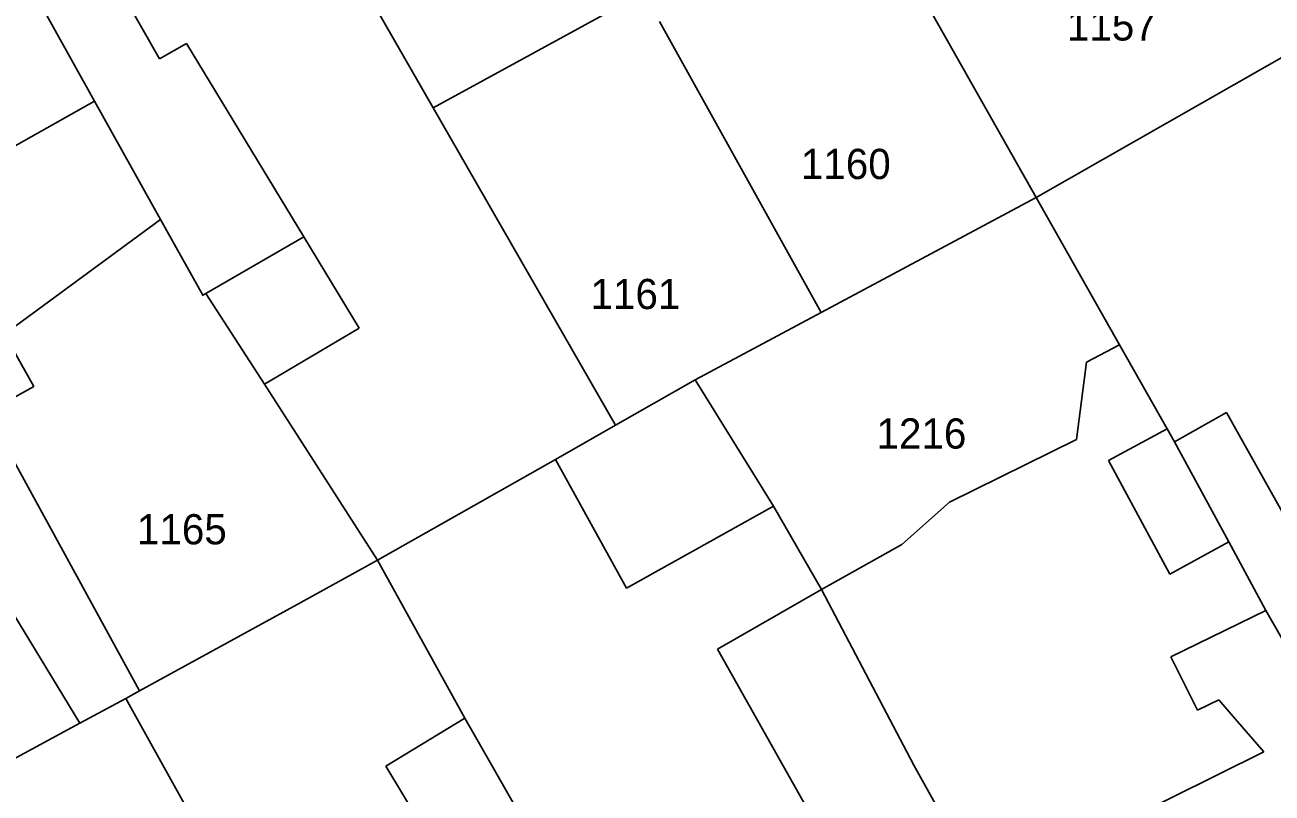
# Model space of a CAD drawing. Extents: x -601580 to 4, y -1204314 to 4.
# Drawn here: x -599872.1 to -599820.4, y -1203401.9 to -1203370.2 of the extents above; entities that cross this region are included whole.
import ezdxf

# ---------------------------------------------------------------- set-up
doc = ezdxf.new("R2010")
doc.units = 0
for name, color, linetype in [('00-KN-HRANICE PARCEL', 7, 'Continuous'), ('00-KN-PARC. CISLA', 7, 'Continuous'), ('00-KN-VNITRNI KRESBA', 7, 'Continuous')]:
    doc.layers.add(name, color=color, linetype=linetype)

msp = doc.modelspace()

# ---------------------------------------------------------------- linework, layer by layer
at = {"layer": '00-KN-HRANICE PARCEL'}
for p, q in [((-599846.46, -1203368.81), (-599855.17, -1203373.58)), ((-599845.8, -1203370.01), (-599839.11, -1203382.05)), ((-599834.47, -1203369.77), (-599830.21, -1203377.29)), ((-599830.21, -1203377.29), (-599818.7, -1203370.73)), ((-599855.17, -1203373.58), (-599847.62, -1203386.71)), ((-599839.11, -1203382.05), (-599830.21, -1203377.29)), ((-599826.76, -1203383.39), (-599830.21, -1203377.29)), ((-599844.32, -1203384.84), (-599839.11, -1203382.05)), ((-599826.76, -1203383.39), (-599828.12, -1203384.1)), ((-599824.79, -1203386.86), (-599826.76, -1203383.39)), ((-599873.62, -1203386.19), (-599871.7, -1203385.11)), ((-599847.62, -1203386.71), (-599844.32, -1203384.84)), ((-599873.62, -1203386.19), (-599867.32, -1203397.7)), ((-599824.48, -1203387.4), (-599824.79, -1203386.86)), ((-599835.77, -1203391.65), (-599839.1, -1203393.51)), ((-599857.47, -1203392.3), (-599853.86, -1203398.83)), ((-599869.79, -1203399.04), (-599867.89, -1203398.01)), ((-599867.89, -1203398.01), (-599867.32, -1203397.7)), ((-599863.92, -1203405.16), (-599867.89, -1203398.01)), ((-599874.99, -1203401.85), (-599869.79, -1203399.04))]:
    msp.add_line(p, q, dxfattribs=at)
for points in [[(-599875.78, -1203361.48), (-599869.18, -1203373.31), (-599866.45, -1203378.2)], [(-599858.79, -1203367.27), (-599858.48, -1203367.81), (-599855.17, -1203373.58)], [(-599871.7, -1203385.11), (-599872.91, -1203382.95), (-599866.45, -1203378.2)], [(-599866.45, -1203378.2), (-599864.7, -1203381.34), (-599864.57, -1203381.26), (-599862.15, -1203385.02), (-599857.47, -1203392.3)], [(-599828.12, -1203384.1), (-599828.54, -1203387.3), (-599833.79, -1203389.89), (-599835.77, -1203391.65)], [(-599839.1, -1203393.51), (-599841.08, -1203390.06), (-599844.32, -1203384.84)], [(-599857.47, -1203392.3), (-599850.11, -1203388.13), (-599847.62, -1203386.71)], [(-599813.49, -1203407.13), (-599820.29, -1203395.1), (-599820.7, -1203394.37), (-599822.24, -1203391.53), (-599824.48, -1203387.4)], [(-599869.79, -1203399.04), (-599876.68, -1203387.73), (-599881.63, -1203390.57)], [(-599867.32, -1203397.7), (-599860.65, -1203394.04), (-599857.47, -1203392.3)], [(-599832.96, -1203404.94), (-599833.53, -1203403.91), (-599835.27, -1203400.77), (-599839.1, -1203393.51)], [(-599853.86, -1203398.83), (-599850.69, -1203404.36), (-599846.09, -1203412.36)]]:
    msp.add_lwpolyline(points, dxfattribs=at)
at = {"layer": '00-KN-VNITRNI KRESBA'}
for p, q in [((-599866.5, -1203371.56), (-599868.11, -1203368.71)), ((-599865.37, -1203370.92), (-599866.5, -1203371.56)), ((-599865.37, -1203370.92), (-599860.52, -1203378.92)), ((-599869.18, -1203373.31), (-599872.56, -1203375.21)), ((-599864.57, -1203381.26), (-599860.52, -1203378.92)), ((-599860.52, -1203378.92), (-599858.23, -1203382.7)), ((-599858.23, -1203382.7), (-599862.15, -1203385.02)), ((-599824.48, -1203387.4), (-599822.33, -1203386.19)), ((-599822.33, -1203386.19), (-599818.18, -1203393.6)), ((-599827.22, -1203388.17), (-599824.79, -1203386.86)), ((-599850.11, -1203388.13), (-599847.16, -1203393.45)), ((-599824.67, -1203392.88), (-599827.22, -1203388.17)), ((-599847.16, -1203393.45), (-599841.08, -1203390.06)), ((-599824.67, -1203392.88), (-599822.24, -1203391.53)), ((-599843.4, -1203395.97), (-599839.1, -1203393.51)), ((-599824.64, -1203396.29), (-599820.7, -1203394.37)), ((-599843.4, -1203395.97), (-599837.04, -1203407.25)), ((-599823.53, -1203398.5), (-599824.64, -1203396.29)), ((-599822.65, -1203398.07), (-599823.53, -1203398.5)), ((-599821.97, -1203398.86), (-599822.65, -1203398.07)), ((-599857.12, -1203400.81), (-599853.86, -1203398.83)), ((-599820.78, -1203400.22), (-599821.97, -1203398.86)), ((-599828.75, -1203404.16), (-599820.78, -1203400.22)), ((-599853.83, -1203406.29), (-599857.12, -1203400.81))]:
    msp.add_line(p, q, dxfattribs=at)

# ---------------------------------------------------------------- texts
at = {"layer": '00-KN-PARC. CISLA'}
for s, p in [('1157', (-599828.937, -1203370.8)), ('1160', (-599839.947, -1203376.53)), ('1161', (-599848.654, -1203381.91)), ('1216', (-599836.817, -1203387.68)), ('1165', (-599867.427, -1203391.64))]:
    msp.add_text(s, height=1.25, dxfattribs=at).set_placement(p)

doc.saveas('drawing.dxf')
